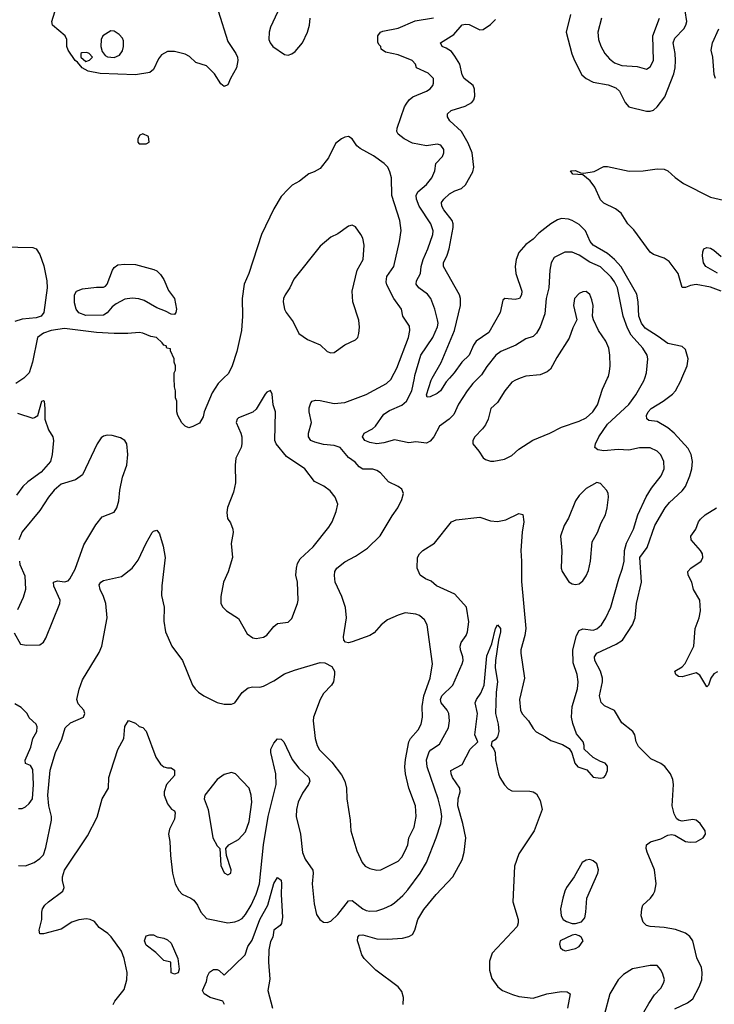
# Model space of a CAD drawing. Header units: inches. Extents: x 1682530 to 1839546, y 640742 to 791647.
# Tile 605 of 656: x 1754837 to 1758752, y 696472 to 702021. Entities that reach past the tile are written whole.
import ezdxf

# ---------------------------------------------------------------- set-up
doc = ezdxf.new("R2010")
doc.units = ezdxf.units.IN
doc.header["$MEASUREMENT"] = 0
doc.layers.add('B7659', color=7, linetype='Continuous')
doc.layers.add('B7750', color=7, linetype='Continuous')

msp = doc.modelspace()

# ---------------------------------------------------------------- linework, layer by layer
at = {"layer": 'B7659', "color": 5}
for points, elevation in [([(1754860.4, 700000), (1754860.2, 699999.8), (1754814.4, 699970)], 860), ([(1754830, 697253.4), (1754870, 697252.4), (1754917.6, 697270), (1754950, 697292.8), (1754970, 697314.6), (1754984, 697356), (1755016.1, 697510), (1755016.6, 697530), (1755001.8, 697590), (1754995.2, 697650), (1755008.1, 697791.9), (1755038.1, 697890), (1755073.6, 697966.4), (1755093.3, 698030), (1755122.4, 698057.6), (1755196, 698090), (1755203.5, 698110), (1755197.3, 698130), (1755165.7, 698165.7), (1755159.7, 698190), (1755172.3, 698247.7), (1755190, 698301), (1755285.4, 698454.6), (1755300.4, 698490), (1755329.7, 698650.4), (1755323, 698730), (1755309.7, 698770), (1755289.6, 698810), (1755284.9, 698835.1), (1755293.2, 698850), (1755310, 698859.3), (1755410, 698883.1), (1755469.8, 698930.2), (1755505.1, 698974.9), (1755550, 699070.8), (1755583.7, 699130), (1755590, 699138.8), (1755610, 699144.7), (1755624, 699124), (1755645.4, 699054.6), (1755657, 698990), (1755638.2, 698830), (1755636, 698776), (1755650.2, 698710.2), (1755649.3, 698630.7), (1755659.3, 698570), (1755694.3, 698490), (1755753.8, 698410), (1755810.4, 698270.4), (1755825.5, 698250), (1755844.9, 698230), (1755874.8, 698210), (1755950, 698172.7), (1755990, 698162.4), (1756030, 698162.4), (1756050, 698170.5), (1756091.6, 698228.4), (1756124.9, 698255.1), (1756150, 698261.5), (1756190, 698259.6), (1756210, 698265.5), (1756270, 698294), (1756330, 698334.3), (1756384.8, 698355.2), (1756530, 698397.4), (1756555.8, 698395.8), (1756596.2, 698376.2), (1756610.4, 698350), (1756612, 698330), (1756606, 698290), (1756593.4, 698270), (1756550, 698223.7), (1756530.3, 698190), (1756493, 698090), (1756490.5, 698070), (1756502.7, 697970), (1756512.6, 697930), (1756526.4, 697906.4), (1756596.7, 697836.7), (1756650, 697764.9), (1756670.2, 697730), (1756679, 697690), (1756681.1, 697630), (1756698.6, 697510), (1756702.8, 697450), (1756736.5, 697336.5), (1756767.6, 697270), (1756783.7, 697250), (1756810, 697236.9), (1756850, 697227.1), (1756873.2, 697230), (1756970, 697278.3), (1756990, 697301.1), (1757010, 697337), (1757024.8, 697370), (1757030.6, 697410), (1757060.2, 697470), (1757070.5, 697530.5), (1757066.9, 697590), (1757030.6, 697690), (1757011.6, 697770), (1757008.1, 697810), (1757011.7, 697851.7), (1757029.9, 697950.1), (1757039.8, 697970), (1757081.8, 698018.2), (1757100.3, 698050), (1757107.1, 698090), (1757105.7, 698150), (1757114.2, 698210), (1757149.8, 698310), (1757163.5, 698390), (1757134.3, 698610), (1757118.8, 698638.8), (1757090, 698662), (1757068.7, 698671.3), (1757010, 698678.5), (1756970, 698665.7), (1756910, 698638.3), (1756874.9, 698610), (1756834.6, 698565.4), (1756810, 698549.7), (1756710, 698514), (1756689.5, 698509.5), (1756672.5, 698512.5), (1756663.6, 698523.6), (1756662, 698542), (1756678.9, 698650), (1756672.6, 698707.4), (1756653.2, 698770), (1756615.3, 698850), (1756612, 698888), (1756612.4, 698910), (1756624.7, 698930), (1756670, 698964.7), (1756730, 698997.3), (1756798, 699042), (1756868.2, 699111.8), (1756935.3, 699224.7), (1756967.6, 699270), (1756990, 699316), (1756999.6, 699350), (1756990, 699374.5), (1756969.3, 699390), (1756915.9, 699415.9), (1756870, 699466.3), (1756850, 699479.7), (1756827.5, 699487.5), (1756770, 699488.1), (1756750, 699500.9), (1756727.2, 699527.1), (1756690, 699554.2), (1756642.6, 699610), (1756610, 699621.8), (1756550, 699626.5), (1756499.6, 699639.6), (1756477.6, 699650), (1756465.1, 699670), (1756464.8, 699690), (1756480.6, 699750), (1756467.8, 699810), (1756467.5, 699832.5), (1756478.3, 699861.7), (1756486, 699870), (1756504.2, 699875.8), (1756530, 699874.9), (1756610, 699857.6), (1756670, 699863.6), (1756790, 699907.6), (1756904.7, 699970), (1756930, 699995.8), (1756932.2, 700000)], 860), ([(1755363.1, 696470), (1755372.4, 696490), (1755425.3, 696554.7), (1755440.9, 696610), (1755443.1, 696650), (1755425.8, 696730), (1755410, 696772), (1755352.2, 696852.2), (1755334.3, 696870), (1755284.4, 696904.4), (1755257.6, 696937.6), (1755233.2, 696950), (1755212.9, 696952.9), (1755170, 696947), (1755130, 696934.8), (1755070, 696895.4), (1754970, 696868), (1754950, 696869.5), (1754946.2, 696890), (1754961.1, 696950), (1754961.1, 696990), (1754965.7, 697010), (1754978, 697030), (1754998.3, 697050), (1755080.4, 697110), (1755086.6, 697130), (1755077.7, 697170), (1755078.3, 697190), (1755090, 697226.7), (1755219.1, 697420.9), (1755273.3, 697526.7), (1755301.4, 697630), (1755336.8, 697690), (1755339.8, 697750), (1755350, 697784.9), (1755390, 697907.7), (1755423.5, 697970), (1755430, 698038), (1755450, 698070.8), (1755490, 698056), (1755510, 698038), (1755530, 698031), (1755550, 698011), (1755604.9, 697864.9), (1755630, 697824.7), (1755650, 697810.8), (1755670, 697804.7), (1755690, 697804.7), (1755710, 697791.3), (1755710, 697762), (1755664.7, 697710), (1755651, 697670), (1755651.3, 697650), (1755670, 697602), (1755691.6, 697571.6), (1755710, 697562), (1755712.7, 697550), (1755710, 697515.3), (1755682, 697458), (1755675.2, 697430), (1755682.4, 697390), (1755685.8, 697310), (1755697.4, 697210), (1755713.5, 697150), (1755733.2, 697113.2), (1755753.3, 697093.3), (1755802.2, 697070), (1755817.7, 697057.7), (1755838.2, 697030), (1755856.8, 696990), (1755890, 696956), (1756010, 696931.6), (1756050, 696936.2), (1756070, 696943.5), (1756090, 696956), (1756110, 696977.7), (1756142.3, 697030), (1756170, 697092.2), (1756188.7, 697151.3), (1756211.2, 697370), (1756236.7, 697530), (1756281.6, 697710), (1756281.3, 697770), (1756251.8, 697890), (1756252, 697910), (1756270, 697943.1), (1756290, 697967.4), (1756310, 697965.5), (1756325.5, 697950), (1756371.7, 697851.7), (1756410, 697803.2), (1756466.7, 697750), (1756471.9, 697730), (1756465.2, 697710), (1756430, 697661.1), (1756405.8, 697610), (1756396.3, 697570), (1756395.3, 697530), (1756419, 697430), (1756430, 697326.8), (1756446.3, 697290), (1756488.1, 697228.1), (1756491.5, 697210), (1756484.9, 697150), (1756497.1, 697037.1), (1756510, 696977.3), (1756529.2, 696949.2), (1756550, 696934.4), (1756570, 696932.4), (1756590, 696940.4), (1756630, 696977), (1756690, 697055.3), (1756710, 697056.1), (1756770, 697010.2), (1756790, 697001.1), (1756810, 696997.1), (1756850, 696998.9), (1756889.2, 697010.8), (1756930, 697030.2), (1756950, 697042.8), (1756995.5, 697084.5), (1757024.1, 697115.9), (1757093.2, 697210), (1757129.8, 697270), (1757184.6, 697410), (1757210.6, 697490), (1757216.1, 697530), (1757210, 697569.3), (1757196, 697630), (1757134.1, 697810), (1757129, 697850), (1757145.3, 697894.7), (1757154.4, 697905.6), (1757202.5, 697937.5), (1757253.8, 698030), (1757259.5, 698070), (1757255.2, 698110), (1757245.3, 698130), (1757212.6, 698170), (1757209.4, 698190), (1757216.5, 698210), (1757277.3, 698270), (1757329.8, 698390), (1757335.9, 698410), (1757335.4, 698430), (1757321.5, 698470), (1757319.4, 698490), (1757325, 698510), (1757353.1, 698550), (1757360.9, 698570), (1757367.5, 698627.5), (1757354.3, 698710), (1757290, 698783.1), (1757185.2, 698830), (1757156.6, 698856.6), (1757124, 698870), (1757093.2, 698890), (1757077.2, 698930), (1757079.3, 698990), (1757089.4, 699010), (1757109.6, 699030), (1757174, 699070), (1757269.7, 699190.3), (1757297.6, 699202.4), (1757430, 699217.4), (1757490, 699196.5), (1757530, 699191.8), (1757577, 699203), (1757650, 699237.1), (1757672.1, 699232.1), (1757677.4, 699190), (1757668.2, 699131.8), (1757661.1, 699030), (1757665.5, 698970), (1757664.7, 698855.3), (1757688.7, 698590), (1757683.7, 698550), (1757661.5, 698470), (1757660.8, 698450), (1757681.5, 698310), (1757654.7, 698190), (1757660.2, 698130), (1757669.3, 698109.3), (1757703.7, 698070), (1757730, 698025.5), (1757747.1, 698007.1), (1757799.7, 697979.7), (1757830, 697958.4), (1757895.6, 697935.6), (1757933, 697913), (1757948, 697888), (1757966.4, 697830), (1757982.8, 697810), (1758033.8, 697793.8), (1758070, 697751.3), (1758110, 697746), (1758130, 697750.8), (1758138, 697762), (1758149.4, 697790), (1758150, 697814), (1758137.2, 697830), (1758110, 697839.5), (1758070, 697862), (1758019, 697910), (1758019, 697930), (1758012.7, 697950), (1757975.4, 697995.4), (1757953.8, 698053.8), (1757947.2, 698090), (1757949.8, 698150), (1757980.5, 698250), (1757984.5, 698290), (1757979.1, 698330), (1757957.1, 698397.1), (1757953.7, 698470), (1757975.7, 698550), (1757990, 698578.3), (1758010, 698587.1), (1758070, 698580.2), (1758090, 698587.3), (1758115.3, 698610), (1758140.7, 698650), (1758169, 698710), (1758213.6, 698870), (1758235.3, 698930), (1758243.4, 698970), (1758246.4, 699030), (1758257, 699070), (1758297.2, 699150), (1758321.7, 699230), (1758368.4, 699331.6), (1758398.7, 699381.3), (1758452.7, 699450), (1758469, 699490), (1758468.1, 699530), (1758450, 699568.3), (1758430, 699588.6), (1758390, 699607.6), (1758330, 699608.3), (1758270, 699595.4), (1758210, 699598.4), (1758130, 699591), (1758095.8, 699595.8), (1758078.8, 699610), (1758081.7, 699630), (1758101.3, 699670), (1758150, 699740.5), (1758270, 699852), (1758310, 699907.3), (1758355.2, 699984.8), (1758360.2, 700000)], 840), ([(1755985.9, 700000), (1755955.6, 699970), (1755921.2, 699918.8), (1755876.5, 699810), (1755870, 699782), (1755850, 699746.6), (1755812.8, 699727.2), (1755790, 699721.2), (1755770, 699729.2), (1755750, 699749), (1755728.7, 699790), (1755722, 699810), (1755722, 699870), (1755715.3, 699890), (1755715.3, 699930), (1755708.9, 699951.1), (1755708.3, 700000)], 860), ([(1757420, 700000), (1757390, 699970.8), (1757359.2, 699930), (1757310, 699853.7), (1757284.5, 699795.5), (1757257.7, 699770), (1757202.6, 699730), (1757170.2, 699670), (1757150, 699645.1), (1757130, 699634.7), (1757070, 699641.2), (1757030, 699637), (1756950, 699653.3), (1756890, 699636.9), (1756850, 699631.3), (1756810, 699637.4), (1756782.8, 699650), (1756768.4, 699670), (1756777.7, 699690), (1756824.5, 699715.5), (1756842.2, 699730), (1756890, 699797.5), (1756921.2, 699818.8), (1756991.2, 699848.8), (1757017.8, 699870), (1757046.7, 699930), (1757061.1, 700000)], 840), ([(1757258.8, 700000), (1757240.6, 699979.4), (1757207.7, 699930), (1757190, 699914.2), (1757150, 699895.1), (1757134, 699894), (1757130, 699906), (1757156, 699990), (1757161.6, 700000)], 820), ([(1757657.8, 700000), (1757630.6, 699990), (1757610, 699977.7), (1757571.8, 699930), (1757530, 699863), (1757493, 699830), (1757477.6, 699770), (1757462.3, 699737.7), (1757445.9, 699714.2), (1757401.6, 699670), (1757390.4, 699650), (1757390.5, 699630), (1757424.9, 699590), (1757450, 699550.8), (1757461.7, 699541.7), (1757490, 699532.7), (1757510, 699532.4), (1757570, 699543.7), (1757610, 699564.2), (1757650, 699600.4), (1757728.6, 699651.4), (1757824.2, 699690), (1757890, 699725), (1757990, 699758), (1758030, 699776.5), (1758066.8, 699810), (1758094, 699850), (1758121, 699939), (1758149.9, 700000)], 860), ([(1758530, 696445.6), (1758600.4, 696479.6), (1758630, 696502.8), (1758666.8, 696570), (1758680.8, 696610), (1758684.3, 696650), (1758678.9, 696678.9), (1758653.3, 696733.3), (1758630, 696829.5), (1758614, 696854), (1758590, 696872.7), (1758533.6, 696893.6), (1758470, 696905.4), (1758390, 696910.6), (1758370, 696915.9), (1758350, 696934.7), (1758340.2, 696970), (1758342.9, 697010), (1758349.8, 697030), (1758393.1, 697070), (1758407.3, 697090), (1758416.4, 697110), (1758423.5, 697150), (1758415.6, 697230), (1758372.6, 697330), (1758367.1, 697350), (1758368.8, 697371.2), (1758392, 697388), (1758450, 697404.9), (1758490, 697424.9), (1758510, 697428.4), (1758530, 697425.5), (1758590, 697389), (1758615.2, 697384.8), (1758650, 697387.4), (1758689.2, 697410), (1758702.7, 697430), (1758701.2, 697450), (1758672.7, 697490), (1758650, 697509.3), (1758630, 697512.7), (1758570, 697504.5), (1758549.5, 697509.5), (1758538.9, 697518.9), (1758525.7, 697545.7), (1758514.3, 697590), (1758521.3, 697710), (1758517.7, 697737.7), (1758505.1, 697770), (1758472.6, 697812.6), (1758450, 697829.7), (1758394.5, 697854.5), (1758324.2, 697924.2), (1758311.8, 697950), (1758303.5, 697990), (1758292.6, 698010), (1758230, 698057.4), (1758190, 698128), (1758133.5, 698153.5), (1758113.5, 698173.5), (1758105.7, 698210), (1758120.9, 698290), (1758120.8, 698310), (1758109.9, 698350), (1758078.6, 698410), (1758075.8, 698430), (1758089.2, 698450.8), (1758199.4, 698500.6), (1758235.3, 698524.7), (1758290.8, 698610), (1758306, 698650), (1758312.8, 698730), (1758342.2, 698850), (1758333, 698990), (1758373.3, 699046.7), (1758417.3, 699170), (1758475, 699270), (1758499.3, 699300.7), (1758570, 699366.2), (1758589.8, 699390), (1758613.7, 699450), (1758624.9, 699490), (1758629.8, 699530), (1758622.4, 699570), (1758604.1, 699604.1), (1758524.9, 699690), (1758490, 699720.2), (1758430, 699756.2), (1758382.2, 699762.2), (1758370.7, 699770.7), (1758369.2, 699789.2), (1758378.7, 699810), (1758396.8, 699830), (1758464, 699870), (1758516.1, 699910), (1758532.5, 699930), (1758564.8, 699990), (1758569.2, 700000)], 820), ([(1754823.7, 699803.7), (1754910, 699776), (1754920.8, 699779.2), (1754939.3, 699790), (1754962, 699870), (1754970, 699874.8), (1754974, 699870), (1754979.1, 699830), (1754978.7, 699770), (1754999.5, 699710), (1755022.9, 699670), (1755027.3, 699650), (1755019, 699570), (1755010.1, 699530.1), (1754957.8, 699470), (1754882.9, 699417.1), (1754855, 699390), (1754819.4, 699340.6)], 860), ([(1754804.9, 698564.9), (1754841, 698501), (1754875.5, 698495.5), (1754950, 698498.5), (1754970, 698513.4), (1754984.2, 698535.8), (1755063.5, 698730), (1755064, 698750), (1755028.6, 698828.6), (1755028, 698850), (1755050, 698857.8), (1755090, 698851.9), (1755110, 698858.9), (1755120.2, 698870), (1755150, 698924.6), (1755198.9, 699061.1), (1755265.4, 699174.6), (1755301.8, 699218.2), (1755370, 699245.7), (1755384.7, 699270), (1755395.8, 699310), (1755401.5, 699370), (1755416.8, 699443.2), (1755440.5, 699510), (1755446, 699570), (1755440.5, 699630), (1755428.6, 699648.6), (1755404.8, 699664.7), (1755357.1, 699677.1), (1755330, 699678.5), (1755310, 699673.6), (1755296.2, 699663.8), (1755272.6, 699630), (1755190, 699455.6), (1755151.8, 699428.2), (1755070, 699402.5), (1755030.9, 699370), (1754998.8, 699330), (1754950, 699254.7), (1754850, 699134.5), (1754832.2, 699090)], 880), ([(1758770, 698346.3), (1758750, 698335.1), (1758731.4, 698310), (1758719.3, 698270), (1758710, 698260.7), (1758670, 698326), (1758650, 698339.2), (1758570, 698317.8), (1758550, 698318.9), (1758535.6, 698330), (1758529.7, 698350), (1758570, 698373.8), (1758588.4, 698391.6), (1758636, 698490), (1758644.9, 698590), (1758666.6, 698650), (1758674.7, 698690), (1758669.9, 698750), (1758634, 698810), (1758625.3, 698850), (1758604.4, 698890), (1758602.6, 698910), (1758620.3, 698930), (1758678, 698970), (1758687.7, 698990), (1758685.8, 699010), (1758673.6, 699030), (1758621, 699090), (1758620.2, 699110), (1758648.7, 699150), (1758662.1, 699190), (1758673.4, 699206.7), (1758700.7, 699230), (1758763.5, 699270)], 780), ([(1754834.9, 698970), (1754838, 698950), (1754865.8, 698885.8), (1754868.9, 698810), (1754855.9, 698764.1), (1754824.2, 698695.8)], 880), ([(1756999, 696470), (1756999.8, 696510), (1756990, 696542.9), (1756970.9, 696570), (1756843.2, 696663.2), (1756777.8, 696730), (1756766.1, 696750), (1756747.6, 696807.6), (1756741.5, 696830), (1756742.3, 696850), (1756750, 696860.7), (1756770, 696863.2), (1756850, 696841.4), (1756910, 696838.3), (1756995.3, 696844.7), (1757030, 696853.2), (1757050, 696864.7), (1757063.5, 696890), (1757081.5, 696950), (1757113.9, 697006.1), (1757183.5, 697090), (1757279, 697190), (1757330, 697285.3), (1757342.4, 697330), (1757350.9, 697410), (1757335.2, 697490), (1757305.4, 697590), (1757309, 697630), (1757319, 697670), (1757317, 697690), (1757276.5, 697750), (1757268.2, 697770), (1757267.3, 697790), (1757330, 697822.8), (1757376.5, 697910), (1757419.7, 697950), (1757401.7, 697990), (1757418, 698110), (1757403.5, 698170), (1757410.8, 698190), (1757435.1, 698224.9), (1757454.9, 698270), (1757470, 698434.8), (1757497.5, 698502.5), (1757518, 698590), (1757530, 698610.7), (1757546.8, 698590), (1757547.7, 698570), (1757536.1, 698523.9), (1757518.8, 698410), (1757517.2, 698370), (1757529.5, 698290), (1757522, 698230), (1757518, 698110), (1757533.8, 698050), (1757538.3, 698010), (1757530, 697979.2), (1757517.4, 697962.6), (1757497.6, 697950), (1757493.7, 697930), (1757509, 697910), (1757516.5, 697890), (1757518.9, 697850), (1757535.9, 697770), (1757543.5, 697750), (1757570, 697708.9), (1757590, 697686.3), (1757610, 697674), (1757712.2, 697672.2), (1757730, 697668.8), (1757750, 697657.6), (1757770, 697620.7), (1757781.5, 697570), (1757736.5, 697450), (1757650, 697319.7), (1757626.4, 697250), (1757615.5, 697050), (1757645.8, 696950), (1757646.7, 696930), (1757641.5, 696910), (1757499.3, 696760.7), (1757484.9, 696715), (1757483.9, 696663.9), (1757497.8, 696617.8), (1757531.8, 696570), (1757558.4, 696550), (1757613.6, 696526.4), (1757650, 696516.2), (1757730, 696506.3), (1757808.5, 696531.5), (1757890, 696544.1), (1757922.7, 696542.8), (1757938.9, 696530), (1757924.3, 696450)], 820), ([(1754830, 697574.8), (1754850, 697574.8), (1754870, 697584), (1754890, 697602.8), (1754909.6, 697630.4), (1754915.4, 697710), (1754910, 697795.3), (1754896.9, 697816.9), (1754869.6, 697829.6), (1754868.3, 697848.3), (1754899.3, 697920.7), (1754909.9, 697970.1), (1754933.8, 698010), (1754935.9, 698035.9), (1754929.6, 698050), (1754890, 698087), (1754879.7, 698110), (1754844.2, 698144.2), (1754810, 698165.6)], 880), ([(1755991.3, 696471.3), (1755982.4, 696490), (1755909.9, 696509.9), (1755876.9, 696530), (1755866.6, 696550), (1755890, 696601), (1755895.3, 696630), (1755906.9, 696653.1), (1755930, 696668.2), (1755950, 696667.9), (1755961.8, 696661.8), (1755990, 696636.4), (1756107.3, 696750), (1756123.3, 696796.7), (1756146.2, 696833.8), (1756190, 696949.1), (1756234.5, 697030), (1756270, 697153), (1756290, 697185.5), (1756310, 697170.8), (1756312.9, 697150), (1756310.9, 697090), (1756317.9, 696962.1), (1756312.1, 696927.9), (1756304.5, 696915.5), (1756268.8, 696890), (1756262.8, 696850), (1756250, 696825.2), (1756241.6, 696778.4), (1756238.9, 696710), (1756245.9, 696614.1), (1756234.6, 696550), (1756262.3, 696450)], 820), ([(1758297.8, 696330), (1758383.4, 696476.6), (1758414.5, 696525.5), (1758450, 696562.6), (1758465.7, 696590), (1758470.8, 696610), (1758461.3, 696641.3), (1758450, 696666), (1758429.5, 696689.5), (1758390, 696689.6), (1758290, 696671.5), (1758239.9, 696640.1), (1758210, 696609.5), (1758163.2, 696530), (1758130.4, 696410.4)], 840)]:
    msp.add_lwpolyline(points, dxfattribs=dict(at, elevation=elevation))
for points, elevation in [([(1756250, 699931.3), (1756230, 699921.6), (1756219.5, 699910), (1756170, 699826.3), (1756150, 699808.6), (1756070, 699777.2), (1756062.8, 699770), (1756056.5, 699750), (1756084.1, 699690), (1756089.3, 699670), (1756089.2, 699630.8), (1756084.9, 699610), (1756054.9, 699550), (1756051.6, 699510), (1756054, 699410), (1756042, 699358), (1756008.9, 699271.1), (1756003.4, 699243.4), (1756008.7, 699210), (1756025.1, 699185.1), (1756038.8, 699150), (1756040.2, 699130), (1756029.3, 699069.3), (1756035.6, 698990), (1756011.7, 698908.3), (1755985.5, 698850), (1755971, 698770), (1755971.3, 698731.3), (1755982, 698710), (1756002, 698690), (1756070, 698646.8), (1756119.5, 698559.5), (1756150, 698538), (1756170, 698533), (1756210, 698540.4), (1756230, 698552.4), (1756270, 698601.6), (1756290, 698617.1), (1756350, 698625.5), (1756370, 698646.8), (1756403.5, 698730), (1756406, 698750), (1756402.3, 698850), (1756394, 698890), (1756396.4, 698930), (1756403.1, 698956.9), (1756418.2, 698981.8), (1756490, 699050.3), (1756579.9, 699160.1), (1756597.7, 699190), (1756621.3, 699250), (1756629.7, 699290), (1756614.3, 699330), (1756585.9, 699365.9), (1756551.7, 699391.7), (1756498.6, 699418.6), (1756444.8, 699490), (1756339.7, 699559.7), (1756282.6, 699630), (1756275.1, 699650), (1756278.5, 699810), (1756266.2, 699850), (1756260.5, 699910)], 880), ([(1758090, 699413.3), (1758030, 699378.7), (1757990, 699339.5), (1757970, 699309.3), (1757929.2, 699210.8), (1757906, 699170), (1757885.3, 699110), (1757893.4, 699030), (1757888.5, 698930), (1757894.9, 698910), (1757932.5, 698852.5), (1757950, 698840.7), (1757970, 698837.3), (1757990, 698840.7), (1758010, 698858.8), (1758030, 698886.8), (1758043.3, 698916.7), (1758054.3, 698970), (1758062.7, 699077.3), (1758092.7, 699130), (1758114.1, 699185.8), (1758138.4, 699230), (1758147.6, 699270), (1758155.6, 699330), (1758152.9, 699352.9), (1758143.7, 699370), (1758110, 699406.6)], 860), ([(1756030, 697778.7), (1755990, 697767), (1755950, 697738), (1755879.5, 697650), (1755875.8, 697630), (1755899.5, 697570), (1755924.9, 697410), (1755950, 697364.7), (1755964.7, 697350), (1755970, 697254), (1755990, 697212), (1756010, 697202), (1756026, 697210), (1756028, 697230), (1756002, 697310), (1755998, 697350), (1756015.3, 697370), (1756070, 697401.3), (1756110, 697443.7), (1756130, 697502.8), (1756144.8, 697610), (1756142, 697650), (1756130, 697689.2), (1756052.7, 697770)], 860), ([(1758050, 697287.3), (1758030, 697284.5), (1758007.7, 697270), (1757961.6, 697190), (1757919.5, 697130), (1757908.8, 697110), (1757897.6, 697070), (1757885.5, 697010), (1757888, 696970), (1757900.5, 696950), (1757918.9, 696938.9), (1757950, 696927.2), (1757970, 696927.2), (1758003.1, 696936.9), (1758021.6, 696958.4), (1758028.5, 696990), (1758032.8, 697070), (1758096.2, 697210), (1758099.5, 697230), (1758090, 697264), (1758070, 697280.7)], 840), ([(1755710, 696641.2), (1755690, 696649), (1755688.4, 696708.4), (1755650, 696718), (1755603.8, 696763.8), (1755550, 696804.4), (1755540.4, 696830), (1755550, 696857.1), (1755570, 696864), (1755590, 696862.8), (1755612.5, 696852.5), (1755650, 696844.9), (1755670, 696834.9), (1755690, 696816.5), (1755727.3, 696730), (1755734.8, 696670), (1755730, 696649)], 820), ([(1757970, 696864.2), (1757950, 696860.5), (1757884, 696830), (1757879.1, 696810), (1757885.5, 696790), (1757898.8, 696778.8), (1757913.7, 696773.7), (1757970, 696785.5), (1757990, 696797.3), (1758012, 696830), (1758000.9, 696850), (1757990, 696857.6)], 840)]:
    msp.add_lwpolyline(points, close=True, dxfattribs=dict(at, elevation=elevation))
at = {"layer": 'B7750', "color": 5}
for points, elevation in [([(1755955.3, 702070), (1756010, 701897.3), (1756054.3, 701830), (1756064, 701810), (1756066.7, 701790), (1756058, 701750), (1756024.2, 701690), (1756010, 701654), (1755990, 701644), (1755970, 701659.3), (1755935.4, 701715.4), (1755890, 701760.5), (1755830, 701779.7), (1755793.2, 701813.2), (1755770, 701827.4), (1755710, 701842.2), (1755670, 701841.5), (1755636.5, 701823.5), (1755619.3, 701800.7), (1755590, 701739.5), (1755570, 701723), (1755490, 701709.8), (1755290, 701718), (1755222, 701730), (1755189, 701750), (1755162, 701782), (1755148.7, 701790), (1755109.3, 701850), (1755102.7, 701870), (1755102.7, 701910), (1755092.7, 701930), (1755021.2, 701990), (1755018, 702010), (1755034.6, 702065.4)], 840), ([(1756290, 702062.7), (1756250, 701979), (1756242, 701950), (1756241.1, 701910), (1756247.6, 701890), (1756263.7, 701870), (1756330, 701823.8), (1756350, 701821.6), (1756370, 701828), (1756390, 701841.6), (1756430, 701890.4), (1756459.8, 701950), (1756469.7, 701990), (1756473.1, 702030)], 860), ([(1757942, 702050), (1757916.9, 701950), (1757949.3, 701829.3), (1757964.4, 701790), (1758005.6, 701710), (1758029, 701690), (1758070, 701668.9), (1758153.9, 701653.9), (1758197.4, 701637.4), (1758218.3, 701618.3), (1758250, 701554.4), (1758270, 701528.9), (1758370, 701504.9), (1758390, 701504.9), (1758410, 701511.7), (1758430, 701528.9), (1758473.5, 701586.5), (1758523.5, 701716.5), (1758530.9, 701750), (1758532.5, 701790), (1758530.9, 701830), (1758520.2, 701890), (1758530, 701917.5), (1758580.5, 701970), (1758591.8, 701990), (1758596.5, 702010), (1758588.1, 702070)], 820), ([(1757061.1, 700000), (1757064.3, 700015.7), (1757097.8, 700130), (1757164.7, 700230), (1757191.7, 700290), (1757195.3, 700310), (1757192.1, 700330), (1757176.2, 700390), (1757153.8, 700450), (1757134.9, 700474.9), (1757085.6, 700510), (1757070.8, 700530), (1757072.7, 700550), (1757095.4, 700590), (1757099.8, 700630), (1757110.6, 700670), (1757138.1, 700730), (1757165.6, 700810), (1757167.4, 700830), (1757154.9, 700870), (1757088.5, 700970), (1757072.4, 701010), (1757071.7, 701030), (1757080.9, 701050), (1757130, 701091.4), (1757159.3, 701130), (1757175.8, 701170), (1757182, 701210), (1757219.7, 701250), (1757228, 701270), (1757227.6, 701290), (1757210, 701313.7), (1757190, 701318.5), (1757129.2, 701310.8), (1757050, 701324.7), (1757003.9, 701350), (1756970, 701375.1), (1756962.5, 701390), (1756963.7, 701410), (1757005.3, 701530), (1757014.4, 701545.6), (1757031.4, 701568.6), (1757053, 701587), (1757130, 701617.8), (1757150, 701631.8), (1757165.7, 701650), (1757170, 701662.8), (1757168.6, 701690), (1757139.9, 701719.9), (1757072.7, 701750), (1757067.3, 701770), (1757049.6, 701790), (1756970, 701822), (1756898.4, 701838.4), (1756874.8, 701854.8), (1756871.6, 701870), (1756860.4, 701880.4), (1756854.8, 701894.7), (1756855.8, 701930), (1756869.6, 701950), (1756883.7, 701956.3), (1756970, 701972.5), (1757066.1, 702013.9), (1757169.2, 702030.8)], 840), ([(1757161.6, 700000), (1757211.4, 700088.6), (1757287.4, 700270), (1757321.2, 700410), (1757321.1, 700450), (1757316.5, 700470), (1757225.2, 700630), (1757224.7, 700650), (1757246.3, 700693.7), (1757257.8, 700730), (1757280.6, 700850), (1757280.2, 700870), (1757273.8, 700890), (1757226.6, 700950), (1757215.9, 700970), (1757215, 700990), (1757226.5, 701010), (1757260.2, 701039.8), (1757290, 701056.8), (1757326.9, 701070), (1757349.8, 701090), (1757390, 701163.8), (1757395.8, 701190), (1757387.2, 701270), (1757364.4, 701324.4), (1757327.3, 701390), (1757260.8, 701450), (1757247.4, 701472.6), (1757248.4, 701490), (1757269.6, 701510), (1757347.4, 701532.6), (1757386.1, 701553.9), (1757397.2, 701570), (1757401.8, 701590), (1757400.7, 701630), (1757392.5, 701650), (1757342.1, 701690), (1757331.1, 701710), (1757317.2, 701770), (1757290, 701814.5), (1757270, 701841.1), (1757240.7, 701860.7), (1757217.2, 701870), (1757209.5, 701890), (1757282.9, 701937.1), (1757330, 701991.3), (1757350, 701995.3), (1757370, 701992.9), (1757430, 701963.6), (1757450, 701966.3), (1757490, 701993.7), (1757517.7, 702022.3)], 820), ([(1758115.5, 702030), (1758094.8, 701950), (1758099.5, 701910), (1758112.4, 701872.4), (1758135, 701830), (1758160.5, 701800.5), (1758190, 701777.9), (1758230, 701762.9), (1758316.4, 701756.4), (1758370, 701742.4), (1758390, 701755.5), (1758408.5, 701791.5), (1758405.7, 701930), (1758443.4, 702030)], 840), ([(1758758.6, 701690), (1758751.7, 701711.7), (1758742.9, 701810), (1758734.7, 701850), (1758741, 701890), (1758778.1, 701970)], 780), ([(1756932.2, 700000), (1756962.8, 700057.2), (1757028.4, 700230), (1757036.1, 700270), (1757033.6, 700293.6), (1756996.4, 700350), (1756988, 700390), (1756946, 700450), (1756906.4, 700526.4), (1756902.6, 700542.6), (1756906.4, 700573.6), (1756945, 700630), (1756977.1, 700770), (1756987, 700833), (1756979.8, 700890), (1756934, 701030), (1756932.2, 701130), (1756923.6, 701163.6), (1756912.3, 701190), (1756891.2, 701210), (1756830, 701253.6), (1756755.3, 701295.3), (1756737.6, 701310), (1756710, 701349), (1756690, 701362), (1756670, 701359), (1756650, 701349.4), (1756617.3, 701322.7), (1756577.2, 701242.8), (1756530, 701182.7), (1756497.2, 701162.8), (1756467, 701153), (1756414, 701110), (1756372.5, 701087.5), (1756350, 701066), (1756310, 701023.7), (1756270, 700955.6), (1756200.5, 700810), (1756127.5, 700590), (1756101.5, 700530), (1756091.2, 700450), (1756092, 700350), (1756087, 700270), (1756061, 700150), (1756035, 700070), (1756013.1, 700026.9), (1755985.9, 700000)], 860), ([(1758790.8, 700490.8), (1758730, 700514), (1758650, 700528.2), (1758616.9, 700523.1), (1758590, 700510.9), (1758570, 700512), (1758547.7, 700590), (1758497.5, 700657.5), (1758470, 700676.3), (1758410, 700697.5), (1758390, 700709.8), (1758297.4, 700837.4), (1758264.6, 700870), (1758226.8, 700930), (1758194.3, 700954.3), (1758130, 700986), (1758110, 701004.8), (1758077.7, 701077.7), (1758052.1, 701112.1), (1758010, 701145.6), (1757954.5, 701150), (1757940.9, 701170), (1757969.2, 701170.8), (1757996.9, 701156.9), (1758015.9, 701155.9), (1758073.9, 701166.1), (1758130, 701193.5), (1758150, 701193.5), (1758272.5, 701167.5), (1758351.5, 701168.5), (1758430, 701179.7), (1758470, 701177.6), (1758490, 701168.9), (1758531.4, 701131.4), (1758577.7, 701097.7), (1758730, 701020.3), (1758804.5, 701004.5)], 780), ([(1758569.2, 700000), (1758599.8, 700070), (1758604.8, 700110), (1758590, 700162.7), (1758570, 700178.7), (1758490, 700196), (1758435.9, 700235.9), (1758361.6, 700281.6), (1758341.8, 700310), (1758327.2, 700350), (1758322.5, 700430), (1758314.6, 700474.6), (1758227.3, 700627.3), (1758189.7, 700669.7), (1758150, 700703.6), (1758069.2, 700749.2), (1758051.8, 700770), (1758025.2, 700830), (1757990, 700866.4), (1757950.8, 700890), (1757930, 700897.3), (1757890, 700899.6), (1757867.2, 700892.8), (1757830, 700870.7), (1757762.1, 700817.9), (1757730, 700784.2), (1757690, 700754.2), (1757650, 700708), (1757634.8, 700670), (1757630.1, 700630), (1757633.1, 700590), (1757666.1, 700490), (1757665, 700470), (1757653, 700450), (1757630, 700444.1), (1757570.4, 700449.6), (1757560.3, 700439.7), (1757544.4, 700370), (1757481.6, 700258.4), (1757410, 700209), (1757393.8, 700186.2), (1757370, 700130.8), (1757329, 700091), (1757285.3, 700030), (1757258.8, 700000)], 820), ([(1754741.2, 700741.2), (1754910, 700737.4), (1754930, 700728.8), (1754950, 700697), (1754973.1, 700633.1), (1754990.5, 700550), (1754991, 700510), (1754973.4, 700370), (1754957.7, 700350), (1754930, 700340.3), (1754850, 700332.5), (1754810, 700320.8)], 840), ([(1758360.2, 700000), (1758369.8, 700029.8), (1758377.2, 700110), (1758373.8, 700130), (1758349.9, 700170), (1758283, 700243), (1758262.4, 700282.4), (1758237.5, 700350), (1758206.7, 700510), (1758190, 700543.7), (1758170, 700569.8), (1758110, 700627.2), (1758050, 700653.8), (1757990, 700694), (1757950, 700711), (1757910, 700711.1), (1757850, 700679.8), (1757831.8, 700650), (1757824, 700610), (1757819, 700510), (1757805.1, 700450), (1757796.5, 700363.5), (1757770.2, 700290), (1757750, 700254.3), (1757730, 700235.5), (1757690, 700221.4), (1757633, 700187), (1757549, 700151), (1757521.3, 700130), (1757470, 700066.9), (1757440.3, 700019.7), (1757420, 700000)], 840), ([(1758770, 700591.7), (1758704.4, 700630), (1758690.8, 700650), (1758684.8, 700690), (1758687.3, 700712.8), (1758692.3, 700730), (1758710, 700736.5), (1758730, 700732.9), (1758750, 700722.4), (1758790, 700686)], 760), ([(1758149.9, 700000), (1758154.7, 700010), (1758161.7, 700038.3), (1758165.7, 700070), (1758163.5, 700130), (1758156.8, 700170), (1758141.2, 700210), (1758099.3, 700270), (1758071.1, 700330), (1758066, 700350), (1758068.3, 700410), (1758062, 700442), (1758050, 700472.3), (1758030, 700489.6), (1758010, 700487.8), (1757990, 700477.4), (1757964.7, 700450), (1757957.7, 700410), (1757977, 700330), (1757955, 700285), (1757934.2, 700225.8), (1757863.5, 700116.5), (1757829.4, 700050.6), (1757810, 700036.8), (1757770, 700019.8), (1757690, 700011.8), (1757657.8, 700000)], 860), ([(1755708.3, 700000), (1755708, 700030), (1755714.6, 700045.4), (1755715.3, 700070), (1755708, 700090), (1755708, 700110), (1755686, 700154), (1755686, 700166), (1755666, 700170), (1755662, 700182), (1755650, 700186), (1755640.4, 700200.4), (1755608, 700230), (1755575.6, 700235.6), (1755530, 700255.1), (1755510, 700258.4), (1755447.1, 700252.9), (1755370, 700253), (1755270, 700258.2), (1755090, 700280.9), (1755014, 700270), (1754970, 700254.6), (1754937, 700230), (1754909.2, 700090), (1754890.2, 700029.8), (1754860.4, 700000)], 860)]:
    msp.add_lwpolyline(points, dxfattribs=dict(at, elevation=elevation))
for points, elevation in [([(1755350, 701959), (1755304.7, 701930), (1755296, 701910), (1755294.8, 701870), (1755301.4, 701841.4), (1755318.8, 701818.8), (1755330.7, 701810.7), (1755370, 701807.7), (1755398.4, 701821.6), (1755415.5, 701844.5), (1755422.7, 701870), (1755421.2, 701901.2), (1755416, 701916), (1755398, 701938), (1755370, 701955.3)], 840), ([(1755215.5, 701835.5), (1755186.8, 701833.2), (1755182, 701830), (1755182, 701810), (1755210, 701784.7), (1755230, 701792), (1755248, 701810), (1755228, 701830)], 840), ([(1755530, 701378), (1755514, 701370), (1755502, 701350), (1755502, 701330), (1755510, 701322), (1755550, 701322), (1755566, 701330), (1755562, 701362)], 860), ([(1756710, 700862.7), (1756690, 700857), (1756630, 700814), (1756590, 700794.5), (1756530, 700743.7), (1756381.4, 700558.6), (1756359.5, 700510), (1756332.2, 700470), (1756324.2, 700450), (1756322.6, 700430), (1756328.7, 700390), (1756338.7, 700370), (1756378.9, 700318.9), (1756410, 700253), (1756458, 700218), (1756530, 700188), (1756570, 700150.7), (1756590, 700143), (1756610, 700144.9), (1756670, 700188), (1756730, 700217.3), (1756742.7, 700230), (1756747.5, 700252.5), (1756751.4, 700288.6), (1756747.7, 700327.7), (1756714, 700430), (1756709.8, 700490), (1756739.3, 700610), (1756773, 700670), (1756777.7, 700750), (1756770, 700789), (1756758.7, 700810), (1756730, 700853.2)], 880), ([(1755710, 700359.3), (1755690, 700361.3), (1755659, 700379), (1755610, 700396.8), (1755539.1, 700439.1), (1755507.5, 700447.5), (1755470, 700450.8), (1755430, 700445.2), (1755379.7, 700420.4), (1755357.3, 700402.7), (1755330, 700369.7), (1755310, 700356.3), (1755210, 700353.3), (1755170, 700368), (1755154.5, 700390), (1755145.1, 700425.1), (1755144.7, 700470), (1755157.8, 700490), (1755190, 700503.9), (1755270, 700514), (1755310, 700513), (1755320.4, 700519.6), (1755330, 700530.3), (1755360.2, 700610), (1755370, 700624.1), (1755390, 700639.3), (1755430, 700643.8), (1755490, 700640.5), (1755593.6, 700613.6), (1755610, 700605.4), (1755630, 700585.4), (1755650, 700555.8), (1755675.2, 700495.2), (1755708.8, 700450), (1755720.3, 700390), (1755717.1, 700370)], 840)]:
    msp.add_lwpolyline(points, close=True, dxfattribs=dict(at, elevation=elevation))

doc.saveas('drawing.dxf')
